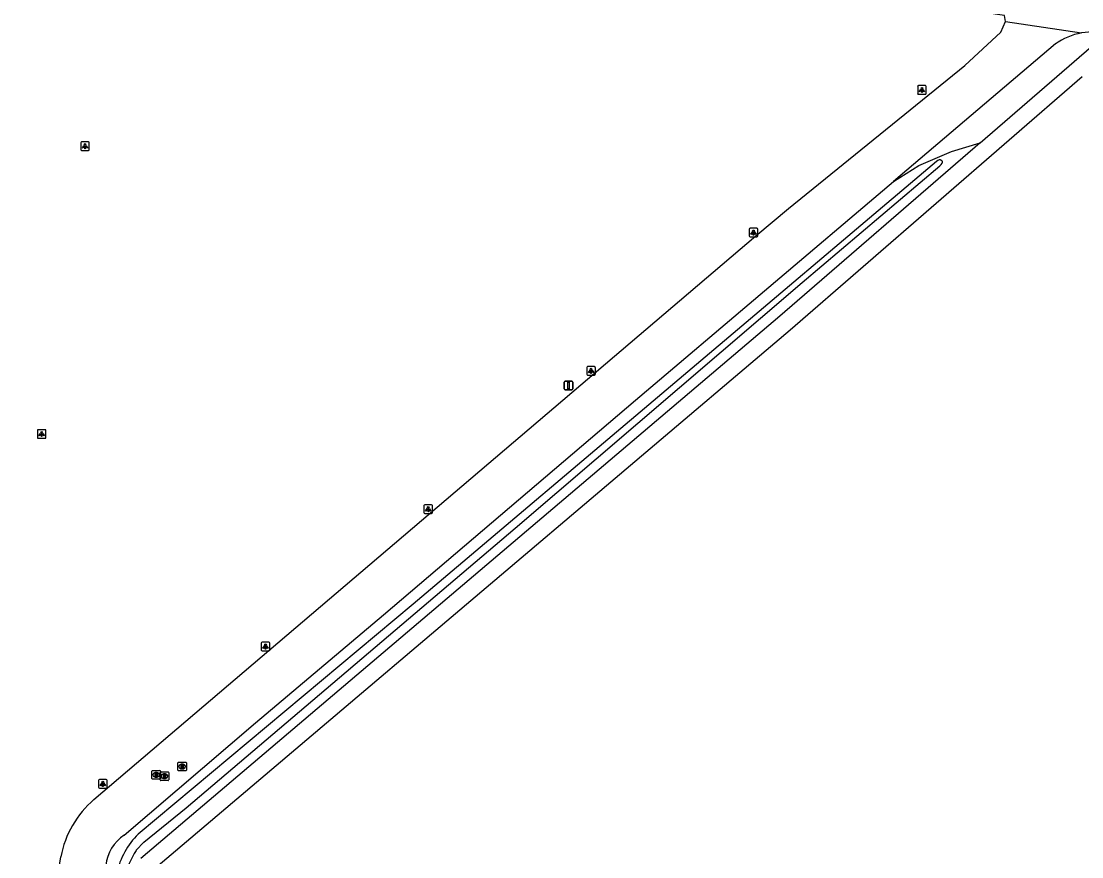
# Model space of a CAD drawing. Extents: x 164150 to 165261, y 382513 to 383432.
# Drawn here: x 164639 to 164762.9, y 382710.2 to 382807.8 of the extents above; entities that cross this region are included whole.
import ezdxf

# ---------------------------------------------------------------- set-up
doc = ezdxf.new("R2010")
doc.units = 0
for name, color, linetype in [('IMGEO_Berm_onverhard', 7, 'Continuous'), ('IMGEO_Lichtpunt', 7, 'Continuous'), ('IMGEO_Rijbaan_lokaal_gesloten', 7, 'Continuous'), ('IMGEO_Rioolput', 7, 'Continuous'), ('IMGEO_Verkeersbordpaal', 7, 'Continuous'), ('IMGEO_Voetpad_gesloten', 7, 'Continuous'), ('IMGEO_Waterloop', 7, 'Continuous')]:
    doc.layers.add(name, color=color, linetype=linetype)

msp = doc.modelspace()

# ---------------------------------------------------------------- linework, layer by layer
at = {"layer": 'IMGEO_Berm_onverhard'}
msp.add_lwpolyline([(164740.91, 382789.05), (164743.89, 382790.91), (164747.68, 382792.53), (164751.04, 382793.54)], dxfattribs=at)
at = {"layer": 'IMGEO_Lichtpunt'}
for p, q in [((164743.74, 382800.13), (164743.74, 382799.32)), ((164743.74, 382800.13), (164743.74, 382799.32)), ((164744.64, 382800.23), (164743.83, 382800.23)), ((164744.64, 382800.23), (164743.83, 382800.23)), ((164743.83, 382799.23), (164744.64, 382799.23)), ((164743.83, 382799.23), (164744.64, 382799.23)), ((164744.73, 382799.32), (164744.73, 382800.13)), ((164744.73, 382799.32), (164744.73, 382800.13)), ((164645.93, 382793.56), (164645.93, 382792.75)), ((164645.93, 382793.56), (164645.93, 382792.75)), ((164646.84, 382793.65), (164646.03, 382793.65)), ((164646.84, 382793.65), (164646.03, 382793.65)), ((164646.93, 382792.75), (164646.93, 382793.56)), ((164646.93, 382792.75), (164646.93, 382793.56)), ((164646.03, 382792.66), (164646.84, 382792.66)), ((164646.03, 382792.66), (164646.84, 382792.66)), ((164724.05, 382783.47), (164724.05, 382782.67)), ((164724.05, 382783.47), (164724.05, 382782.67)), ((164724.95, 382783.57), (164724.15, 382783.57)), ((164724.95, 382783.57), (164724.15, 382783.57)), ((164725.05, 382782.67), (164725.05, 382783.47)), ((164725.05, 382782.67), (164725.05, 382783.47)), ((164724.15, 382782.57), (164724.95, 382782.57)), ((164724.15, 382782.57), (164724.95, 382782.57)), ((164705.07, 382767.32), (164705.07, 382766.52)), ((164705.07, 382767.32), (164705.07, 382766.52)), ((164705.97, 382767.42), (164705.17, 382767.42)), ((164705.97, 382767.42), (164705.17, 382767.42)), ((164706.07, 382766.52), (164706.07, 382767.32)), ((164706.07, 382766.52), (164706.07, 382767.32)), ((164705.17, 382766.42), (164705.97, 382766.42)), ((164705.17, 382766.42), (164705.97, 382766.42)), ((164640.87, 382759.95), (164640.87, 382759.14)), ((164640.87, 382759.95), (164640.87, 382759.14)), ((164641.77, 382760.04), (164640.96, 382760.04)), ((164641.77, 382760.04), (164640.96, 382760.04)), ((164641.86, 382759.14), (164641.86, 382759.95)), ((164641.86, 382759.14), (164641.86, 382759.95)), ((164640.96, 382759.04), (164641.77, 382759.04)), ((164640.96, 382759.04), (164641.77, 382759.04)), ((164686.04, 382751.17), (164686.04, 382750.36)), ((164686.04, 382751.17), (164686.04, 382750.36)), ((164686.94, 382751.26), (164686.14, 382751.26)), ((164686.94, 382751.26), (164686.14, 382751.26)), ((164687.04, 382750.36), (164687.04, 382751.17)), ((164687.04, 382750.36), (164687.04, 382751.17)), ((164686.14, 382750.26), (164686.94, 382750.26)), ((164686.14, 382750.26), (164686.94, 382750.26)), ((164667.03, 382735.12), (164667.03, 382734.31)), ((164667.03, 382735.12), (164667.03, 382734.31)), ((164667.93, 382735.22), (164667.12, 382735.22)), ((164667.93, 382735.22), (164667.12, 382735.22)), ((164668.02, 382734.31), (164668.02, 382735.12)), ((164668.02, 382734.31), (164668.02, 382735.12)), ((164667.12, 382734.22), (164667.93, 382734.22)), ((164667.12, 382734.22), (164667.93, 382734.22)), ((164648.02, 382719.08), (164648.02, 382718.27)), ((164648.02, 382719.08), (164648.02, 382718.27)), ((164648.92, 382719.18), (164648.11, 382719.18)), ((164648.92, 382719.18), (164648.11, 382719.18)), ((164649.01, 382718.27), (164649.01, 382719.08)), ((164649.01, 382718.27), (164649.01, 382719.08)), ((164648.11, 382718.18), (164648.92, 382718.18)), ((164648.11, 382718.18), (164648.92, 382718.18))]:
    msp.add_line(p, q, dxfattribs=at)
for points in [[(164744.11, 382799.79), (164744.15, 382799.77), (164743.96, 382799.5), (164743.92, 382799.53), (164744.11, 382799.79)], [(164744.21, 382799.75), (164744.26, 382799.75), (164744.26, 382799.42), (164744.21, 382799.42), (164744.21, 382799.75)], [(164744.32, 382799.77), (164744.36, 382799.79), (164744.55, 382799.53), (164744.51, 382799.5), (164744.32, 382799.77)], [(164646.31, 382793.22), (164646.35, 382793.2), (164646.16, 382792.93), (164646.12, 382792.96), (164646.31, 382793.22)], [(164646.41, 382793.18), (164646.46, 382793.18), (164646.46, 382792.85), (164646.41, 382792.85), (164646.41, 382793.18)], [(164646.52, 382793.2), (164646.56, 382793.22), (164646.74, 382792.96), (164646.71, 382792.93), (164646.52, 382793.2)], [(164724.43, 382783.14), (164724.47, 382783.11), (164724.28, 382782.85), (164724.24, 382782.87), (164724.43, 382783.14)], [(164724.53, 382783.09), (164724.58, 382783.09), (164724.58, 382782.77), (164724.53, 382782.77), (164724.53, 382783.09)], [(164724.64, 382783.11), (164724.68, 382783.14), (164724.86, 382782.87), (164724.83, 382782.85), (164724.64, 382783.11)], [(164705.45, 382766.99), (164705.49, 382766.96), (164705.3, 382766.7), (164705.26, 382766.72), (164705.45, 382766.99)], [(164705.55, 382766.94), (164705.6, 382766.94), (164705.6, 382766.62), (164705.55, 382766.62), (164705.55, 382766.94)], [(164705.66, 382766.96), (164705.7, 382766.99), (164705.88, 382766.72), (164705.85, 382766.7), (164705.66, 382766.96)], [(164641.24, 382759.61), (164641.28, 382759.58), (164641.09, 382759.32), (164641.05, 382759.35), (164641.24, 382759.61)], [(164641.34, 382759.56), (164641.39, 382759.56), (164641.39, 382759.24), (164641.34, 382759.24), (164641.34, 382759.56)], [(164641.45, 382759.58), (164641.49, 382759.61), (164641.68, 382759.35), (164641.64, 382759.32), (164641.45, 382759.58)], [(164686.42, 382750.83), (164686.45, 382750.8), (164686.27, 382750.54), (164686.23, 382750.57), (164686.42, 382750.83)], [(164686.52, 382750.78), (164686.57, 382750.78), (164686.57, 382750.46), (164686.52, 382750.46), (164686.52, 382750.78)], [(164686.63, 382750.8), (164686.67, 382750.83), (164686.85, 382750.57), (164686.81, 382750.54), (164686.63, 382750.8)], [(164667.4, 382734.78), (164667.44, 382734.76), (164667.25, 382734.49), (164667.21, 382734.52), (164667.4, 382734.78)], [(164667.5, 382734.74), (164667.55, 382734.74), (164667.55, 382734.41), (164667.5, 382734.41), (164667.5, 382734.74)], [(164667.61, 382734.76), (164667.65, 382734.78), (164667.84, 382734.52), (164667.8, 382734.49), (164667.61, 382734.76)], [(164648.39, 382718.74), (164648.43, 382718.72), (164648.24, 382718.45), (164648.2, 382718.48), (164648.39, 382718.74)], [(164648.49, 382718.7), (164648.54, 382718.7), (164648.54, 382718.37), (164648.49, 382718.37), (164648.49, 382718.7)], [(164648.6, 382718.72), (164648.64, 382718.74), (164648.83, 382718.48), (164648.79, 382718.45), (164648.6, 382718.72)]]:
    msp.add_lwpolyline(points, dxfattribs=at)
for centre in [(164744.24, 382799.93), (164646.43, 382793.36), (164724.55, 382783.27), (164705.57, 382767.12), (164641.37, 382759.74), (164686.54, 382750.96), (164667.53, 382734.92), (164648.52, 382718.88)]:
    msp.add_circle(centre, 0.0994, dxfattribs=at)
for centre, start, end in [((164743.83, 382800.13), 90, 180), ((164743.83, 382800.13), 90, 180), ((164743.83, 382799.32), 180, 270), ((164743.83, 382799.32), 180, 270), ((164744.64, 382800.13), 0, 90), ((164744.64, 382800.13), 0, 90), ((164744.64, 382799.32), 270, 0), ((164744.64, 382799.32), 270, 360), ((164646.03, 382793.56), 90, 180), ((164646.03, 382793.56), 90, 180), ((164646.84, 382793.56), 0, 90), ((164646.84, 382793.56), 0, 90), ((164646.03, 382792.75), 180, 270), ((164646.03, 382792.75), 180, 270), ((164646.84, 382792.75), 270, 0), ((164646.84, 382792.75), 270, 360), ((164724.15, 382783.47), 90, 180), ((164724.15, 382783.47), 90, 180), ((164724.95, 382783.47), 0, 90), ((164724.95, 382783.47), 0, 90), ((164724.15, 382782.67), 180, 270), ((164724.15, 382782.67), 180, 270), ((164724.95, 382782.67), 270, 0), ((164724.95, 382782.67), 270, 360), ((164705.17, 382767.32), 90, 180), ((164705.17, 382767.32), 90, 180), ((164705.97, 382767.32), 0, 90), ((164705.97, 382767.32), 0, 90), ((164705.17, 382766.52), 180, 270), ((164705.17, 382766.52), 180, 270), ((164705.97, 382766.52), 270, 0), ((164705.97, 382766.52), 270, 360), ((164640.96, 382759.95), 90, 180), ((164640.96, 382759.95), 90, 180), ((164641.77, 382759.95), 0, 90), ((164641.77, 382759.95), 0, 90), ((164640.96, 382759.14), 180, 270), ((164640.96, 382759.14), 180, 270), ((164641.77, 382759.14), 270, 0), ((164641.77, 382759.14), 270, 360), ((164686.14, 382751.17), 90, 180), ((164686.14, 382751.17), 90, 180), ((164686.94, 382751.17), 0, 90), ((164686.94, 382751.17), 0, 90), ((164686.14, 382750.36), 180, 270), ((164686.14, 382750.36), 180, 270), ((164686.94, 382750.36), 270, 0), ((164686.94, 382750.36), 270, 360), ((164667.12, 382735.12), 90, 180), ((164667.12, 382735.12), 90, 180), ((164667.93, 382735.12), 0, 90), ((164667.93, 382735.12), 0, 90), ((164667.12, 382734.31), 180, 270), ((164667.12, 382734.31), 180, 270), ((164667.93, 382734.31), 270, 0), ((164667.93, 382734.31), 270, 360), ((164648.11, 382719.08), 90, 180), ((164648.11, 382719.08), 90, 180), ((164648.92, 382719.08), 0, 90), ((164648.92, 382719.08), 0, 90), ((164648.11, 382718.27), 180, 270), ((164648.11, 382718.27), 180, 270), ((164648.92, 382718.27), 270, 0), ((164648.92, 382718.27), 270, 360)]:
    msp.add_arc(centre, 0.0946, start, end, dxfattribs=at)
at = {"layer": 'IMGEO_Rijbaan_lokaal_gesloten'}
for points in [[(164754.01, 382807.74), (164753.88, 382808.42), (164674.76, 382819.95)], [(164647.47, 382716.85), (164724.82, 382782.68), (164728.63, 382785.89), (164749.25, 382802.57), (164753.46, 382806.47), (164754.01, 382807.74)], [(164754.01, 382807.74), (164762.88, 382806.39)], [(164759.83, 382805.1), (164740.91, 382789.05)], [(164651, 382712.67), (164666.37, 382725.82), (164681.33, 382738.43), (164710.77, 382763.5), (164740.91, 382789.05)], [(164637.81, 382672.69), (164641.49, 382696.86), (164643.6, 382710.16)]]:
    msp.add_lwpolyline(points, dxfattribs=at)
for centre, radius, start, end in [((164764.23, 382798.95), 7.56, 100.3343, 125.6451), ((164764.24, 382798.95), 7.56, 75.0463, 100.3518), ((164655.17, 382707.93), 11.78, 130.8172, 169.1213), ((164653.71, 382708.62), 4.88, 123.7828, 173.654)]:
    msp.add_arc(centre, radius, start, end, dxfattribs=at)
at = {"layer": 'IMGEO_Rioolput'}
for p, q in [((164657.28, 382720.26), (164657.28, 382721.12)), ((164657.36, 382721.19), (164658.21, 382721.19)), ((164658.28, 382721.12), (164658.28, 382720.26)), ((164654.25, 382719.3), (164654.25, 382720.15)), ((164654.33, 382720.22), (164655.18, 382720.22)), ((164654.74, 382720), (164654.76, 382720)), ((164655.21, 382719.14), (164655.21, 382719.99)), ((164655.25, 382720.15), (164655.25, 382719.3)), ((164655.28, 382720.07), (164656.14, 382720.07)), ((164655.7, 382719.85), (164655.72, 382719.85)), ((164656.21, 382719.99), (164656.21, 382719.14)), ((164658.21, 382720.19), (164657.36, 382720.19)), ((164657.77, 382720.97), (164657.79, 382720.97)), ((164657.79, 382720.41), (164657.77, 382720.41)), ((164655.18, 382719.22), (164654.33, 382719.22)), ((164654.76, 382719.44), (164654.74, 382719.44)), ((164656.14, 382719.07), (164655.28, 382719.07)), ((164655.72, 382719.29), (164655.69, 382719.29))]:
    msp.add_line(p, q, dxfattribs=at)
for points in [[(164657.28, 382720.26), (164657.28, 382721.12)], [(164657.36, 382721.19), (164658.21, 382721.19)], [(164658.28, 382721.12), (164658.28, 382720.26)], [(164654.25, 382719.3), (164654.25, 382720.15)], [(164654.33, 382720.22), (164655.18, 382720.22)], [(164654.84, 382719.92), (164654.59, 382719.92), (164654.59, 382719.52)], [(164654.77, 382719.84), (164654.71, 382719.84), (164654.71, 382719.76)], [(164655.21, 382719.14), (164655.21, 382719.99)], [(164655.25, 382720.15), (164655.25, 382719.3)], [(164655.28, 382720.07), (164656.14, 382720.07)], [(164656.21, 382719.99), (164656.21, 382719.14)], [(164658.21, 382720.19), (164657.36, 382720.19)], [(164657.87, 382720.89), (164657.62, 382720.89), (164657.62, 382720.49)], [(164657.62, 382720.49), (164657.74, 382720.49), (164657.74, 382720.65), (164657.75, 382720.65)], [(164657.8, 382720.81), (164657.74, 382720.81), (164657.74, 382720.73)], [(164657.74, 382720.73), (164657.79, 382720.73)], [(164657.8, 382720.62), (164657.87, 382720.49), (164658.01, 382720.49), (164657.95, 382720.62)], [(164655.18, 382719.22), (164654.33, 382719.22)], [(164654.59, 382719.52), (164654.71, 382719.52), (164654.71, 382719.69), (164654.72, 382719.69)], [(164654.71, 382719.76), (164654.76, 382719.76)], [(164654.77, 382719.66), (164654.84, 382719.52), (164654.98, 382719.52), (164654.92, 382719.65)], [(164656.14, 382719.07), (164655.28, 382719.07)], [(164655.8, 382719.77), (164655.55, 382719.77), (164655.55, 382719.37)], [(164655.55, 382719.37), (164655.67, 382719.37), (164655.67, 382719.53), (164655.68, 382719.53)], [(164655.72, 382719.69), (164655.67, 382719.69), (164655.67, 382719.61)], [(164655.67, 382719.61), (164655.72, 382719.61)], [(164655.73, 382719.5), (164655.8, 382719.37), (164655.94, 382719.37), (164655.87, 382719.49)]]:
    msp.add_lwpolyline(points, dxfattribs=at)
for centre, radius, start, end in [((164657.36, 382721.11), 0.0765, 91.552, 178.448), ((164657.36, 382721.11), 0.0765, 91.552, 178.448), ((164658.21, 382721.11), 0.0765, 1.552, 88.448), ((164658.21, 382721.11), 0.0765, 1.552, 88.448), ((164654.33, 382720.15), 0.0765, 91.552, 178.448), ((164654.33, 382720.15), 0.0765, 91.552, 178.448), ((164654.77, 382719.75), 0.0964, 77.0061, 93.1865), ((164654.79, 382719.8), 0.0378, 276.6634, 79.6772), ((164654.84, 382719.81), 0.109, 350.3612, 89.416), ((164655.18, 382720.15), 0.0765, 1.552, 88.448), ((164655.18, 382720.15), 0.0765, 1.552, 88.448), ((164655.29, 382719.99), 0.0765, 91.552, 178.448), ((164655.29, 382719.99), 0.0765, 91.552, 178.448), ((164656.13, 382719.99), 0.0765, 1.552, 88.448), ((164656.13, 382719.99), 0.0765, 1.552, 88.448), ((164657.36, 382720.27), 0.0765, 181.552, 268.448), ((164657.36, 382720.27), 0.0765, 181.552, 268.448), ((164657.75, 382720.6), 0.0533, 26.0293, 88.6989), ((164657.78, 382720.92), 0.19, 274.7715, 282.9687), ((164657.8, 382720.71), 0.0964, 77.0061, 93.1865), ((164657.82, 382720.77), 0.0378, 276.6634, 79.6772), ((164657.87, 382720.78), 0.109, 350.3612, 89.416), ((164657.87, 382720.78), 0.112, 277.5842, 350.9817), ((164657.85, 382720.56), 0.108, 29.5134, 73.7905), ((164658.21, 382720.27), 0.0765, 271.552, 358.448), ((164658.21, 382720.27), 0.0765, 271.552, 358.448), ((164654.33, 382719.3), 0.0765, 181.552, 268.448), ((164654.33, 382719.3), 0.0765, 181.552, 268.448), ((164654.72, 382719.63), 0.0533, 26.0293, 88.6989), ((164654.75, 382719.95), 0.19, 274.7715, 282.9687), ((164654.84, 382719.81), 0.112, 277.5842, 350.9817), ((164654.82, 382719.6), 0.108, 29.5134, 73.7905), ((164655.18, 382719.3), 0.0765, 271.552, 358.448), ((164655.18, 382719.3), 0.0765, 271.552, 358.448), ((164655.29, 382719.14), 0.0765, 181.552, 268.448), ((164655.29, 382719.14), 0.0765, 181.552, 268.448), ((164655.68, 382719.48), 0.0533, 26.0293, 88.6989), ((164655.73, 382719.59), 0.0964, 77.0061, 93.1865), ((164655.71, 382719.8), 0.19, 274.7715, 282.9687), ((164655.74, 382719.65), 0.0378, 276.6634, 79.6772), ((164655.8, 382719.66), 0.109, 350.3612, 89.416), ((164655.8, 382719.66), 0.112, 277.5842, 350.9817), ((164655.78, 382719.44), 0.108, 29.5134, 73.7905), ((164656.13, 382719.14), 0.0765, 271.552, 358.448), ((164656.13, 382719.14), 0.0765, 271.552, 358.448)]:
    msp.add_arc(centre, radius, start, end, dxfattribs=at)
for centre, major_axis, ratio, start_param, end_param in [((164654.74, 382719.72), (-0.387, 0.002), 0.722429, 4.712389, 7.853982), ((164654.76, 382719.72), (-0.39, 0.002), 0.717154, 1.570796, 4.712389), ((164655.7, 382719.57), (-0.387, 0.002), 0.722429, 4.712389, 7.853982), ((164655.72, 382719.57), (-0.39, 0.002), 0.717154, 1.570796, 4.712389), ((164657.77, 382720.69), (-0.387, 0.002), 0.722429, 4.712389, 7.853982), ((164657.79, 382720.69), (-0.39, 0.002), 0.717154, 1.570796, 4.712389)]:
    msp.add_ellipse(centre, major_axis=major_axis, ratio=ratio, start_param=start_param, end_param=end_param, dxfattribs=at)
at = {"layer": 'IMGEO_Verkeersbordpaal'}
for p, q in [((164702.54, 382765.7), (164703.33, 382765.7)), ((164703.33, 382765.7), (164702.54, 382765.7)), ((164702.44, 382764.8), (164702.44, 382765.6)), ((164702.44, 382765.6), (164702.44, 382764.8)), ((164703.33, 382764.7), (164702.54, 382764.7)), ((164702.54, 382764.7), (164703.33, 382764.7)), ((164703.43, 382765.6), (164703.43, 382764.8)), ((164703.43, 382764.8), (164703.43, 382765.6))]:
    msp.add_line(p, q, dxfattribs=at)
msp.add_lwpolyline([(164702.86, 382765.58), (164703.01, 382765.58), (164703.01, 382764.83), (164702.86, 382764.83), (164702.86, 382765.58)], dxfattribs=at)
for centre, start, end in [((164702.54, 382765.6), 90, 180), ((164702.54, 382765.6), 90, 180), ((164703.33, 382765.6), 0, 90), ((164703.33, 382765.6), 360, 90), ((164702.54, 382764.8), 180, 270), ((164702.54, 382764.8), 180, 270), ((164703.33, 382764.8), 270, 0), ((164703.33, 382764.8), 270, 0)]:
    msp.add_arc(centre, 0.1, start, end, dxfattribs=at)
at = {"layer": 'IMGEO_Voetpad_gesloten'}
for points in [[(164751.04, 382793.54), (164765.5, 382806.04)], [(164762.96, 382801.26), (164728.82, 382771.68), (164654.22, 382708.44)], [(164751.04, 382793.54), (164727.64, 382773.31), (164652.95, 382709.95)]]:
    msp.add_lwpolyline(points, dxfattribs=at)
at = {"layer": 'IMGEO_Waterloop'}
for points in [[(164652.39, 382710.91), (164653.31, 382711.86), (164658.27, 382715.89), (164696.7, 382748.53), (164730.26, 382777.25), (164746.34, 382790.86)], [(164746.34, 382790.86), (164746.5, 382791.01), (164746.61, 382791.16), (164746.64, 382791.31), (164746.63, 382791.36), (164746.57, 382791.45), (164746.35, 382791.56), (164746.24, 382791.56), (164746.08, 382791.48), (164745.93, 382791.37), (164684.77, 382739.65), (164652.65, 382712.81)]]:
    msp.add_lwpolyline(points, dxfattribs=at)
for centre, radius, start, end in [((164659.19, 382706.23), 9.28, 134.8187, 167.2995), ((164662.73, 382704.52), 12.15, 148.2771, 164.51)]:
    msp.add_arc(centre, radius, start, end, dxfattribs=at)

doc.saveas('drawing.dxf')
